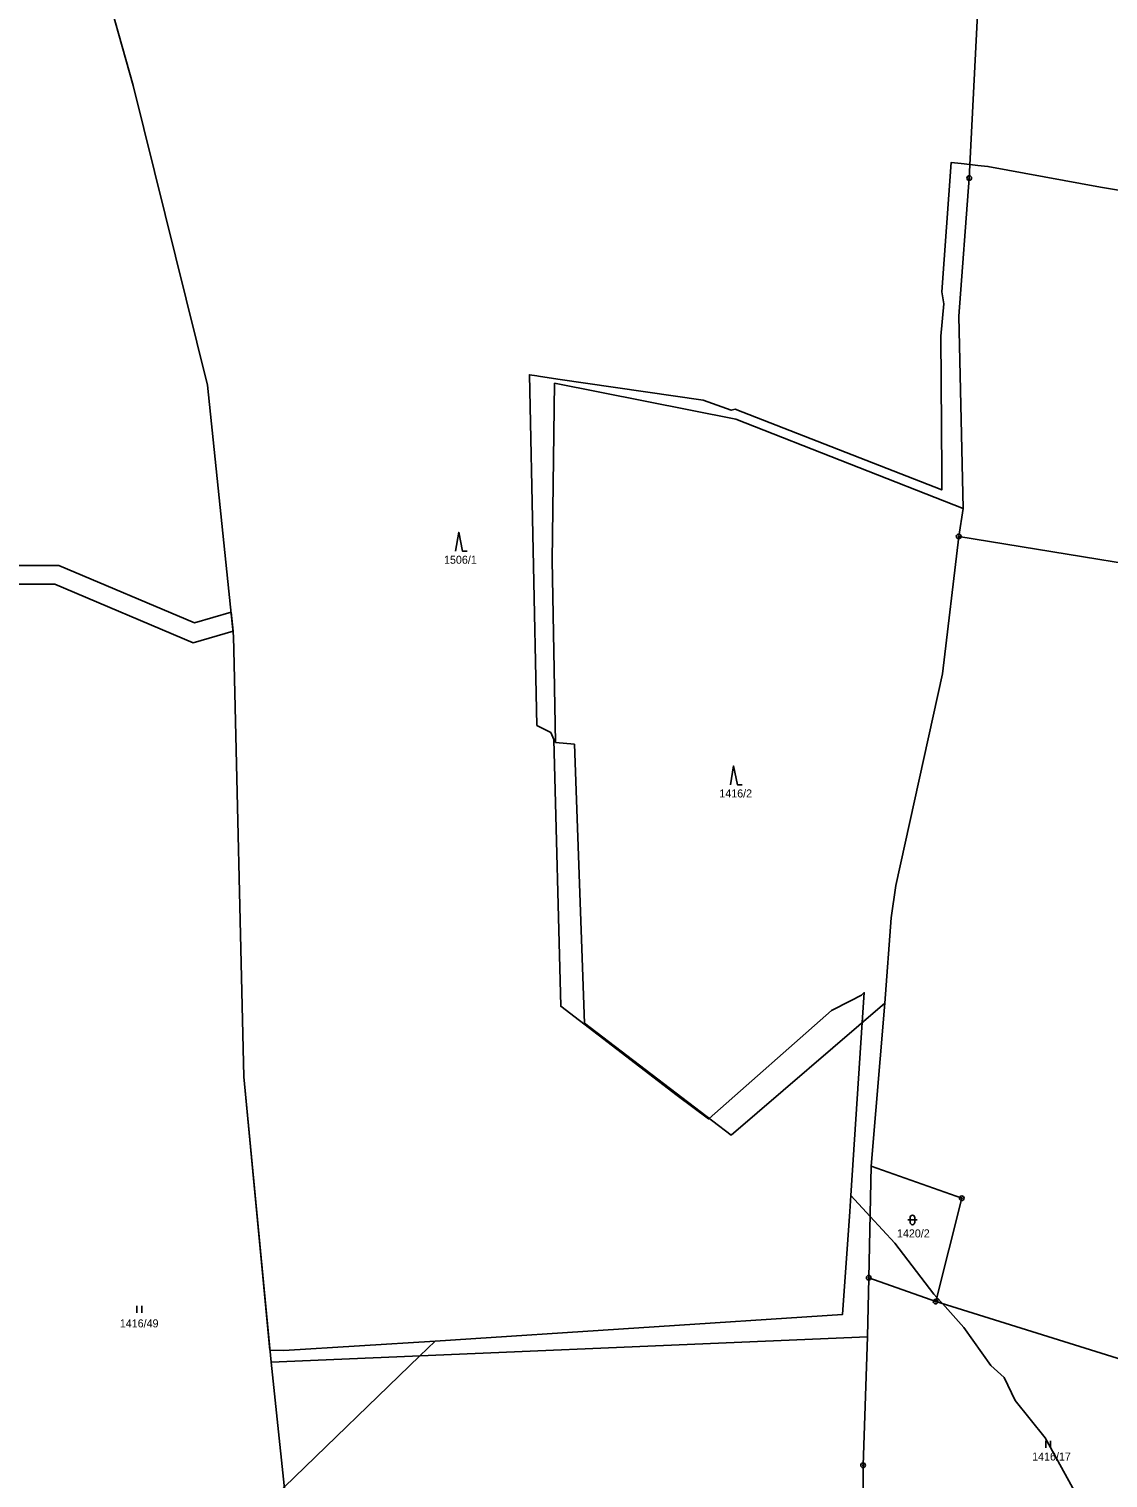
# Model space of a CAD drawing. Extents: x -439246 to -433691, y -1130252 to -1121148.
# Drawn here: x -437915.7 to -437686.4, y -1122654.9 to -1122347.2 of the extents above; entities that cross this region are included whole.
import ezdxf

# ---------------------------------------------------------------- set-up
doc = ezdxf.new("R2010")
doc.units = 0
for name, color, linetype in [('Vrstva 1', 7, 'Continuous'), ('Vrstva 18', 7, 'Continuous'), ('Vrstva 24', 7, 'Continuous'), ('Vrstva 25', 7, 'Continuous'), ('Vrstva 30', 7, 'Continuous'), ('Vrstva 52', 7, 'Continuous')]:
    doc.layers.add(name, color=color, linetype=linetype)

msp = doc.modelspace()

# ---------------------------------------------------------------- linework, layer by layer
at = {"layer": 'Vrstva 1'}
for points in [[(-437712.28, -1122307.84), (-437715.91, -1122378.85)], [(-437900.41, -1122334.75), (-437893.54, -1122359.23)], [(-437893.54, -1122359.23), (-437877.75, -1122422.84)], [(-437715.91, -1122378.85), (-437718.11, -1122408.21)], [(-437718.11, -1122408.21), (-437717.23, -1122449.01)], [(-437877.75, -1122422.84), (-437872.21, -1122476.12)], [(-437804.5, -1122460.02), (-437803.99, -1122422.41)], [(-437803.99, -1122422.41), (-437765.48, -1122430.07)], [(-437765.48, -1122430.07), (-437717.23, -1122449.01)], [(-437717.23, -1122449.01), (-437718.15, -1122454.95)], [(-437718.15, -1122454.95), (-437721.56, -1122484.17)], [(-437718.15, -1122454.95), (-437655.59, -1122465.17)], [(-437803.79, -1122498.72), (-437804.5, -1122460.02)], [(-437872.21, -1122476.12), (-437869.99, -1122569.7)], [(-437721.56, -1122484.17), (-437731.49, -1122529.11)], [(-437799.75, -1122499.09), (-437803.79, -1122498.72)], [(-437797.62, -1122558.3), (-437799.75, -1122499.09)], [(-437731.49, -1122529.11), (-437732.47, -1122535.93)], [(-437732.47, -1122535.93), (-437733.83, -1122554.05)], [(-437733.83, -1122554.05), (-437766.49, -1122582.12)], [(-437736.77, -1122588.7), (-437733.83, -1122554.05)], [(-437766.49, -1122582.12), (-437797.62, -1122558.3)], [(-437869.99, -1122569.7), (-437864.23, -1122630.34)], [(-437737.26, -1122612.4), (-437736.77, -1122588.7)], [(-437736.77, -1122588.7), (-437717.5, -1122595.5)], [(-437717.5, -1122595.5), (-437723.04, -1122617.45)], [(-437737.52, -1122624.95), (-437737.26, -1122612.4)], [(-437723.04, -1122617.45), (-437737.26, -1122612.4)], [(-437723.04, -1122617.45), (-437644.6, -1122641.94)], [(-437864.23, -1122630.34), (-437737.52, -1122624.95)], [(-437737.52, -1122624.95), (-437738.47, -1122652.22)], [(-437864.23, -1122630.34), (-437848.23, -1122782.13)], [(-437738.47, -1122652.22), (-437738.54, -1122683.8)]]:
    msp.add_lwpolyline(points, dxfattribs=at)
at = {"layer": 'Vrstva 24'}
for centre, radius in [((-437715.91, -1122378.85), 0.5), ((-437715.91, -1122378.85), 0.1), ((-437718.15, -1122454.95), 0.5), ((-437718.15, -1122454.95), 0.1), ((-437717.5, -1122595.5), 0.5), ((-437717.5, -1122595.5), 0.1), ((-437737.26, -1122612.4), 0.5), ((-437737.26, -1122612.4), 0.1), ((-437723.04, -1122617.45), 0.5), ((-437723.04, -1122617.45), 0.1), ((-437738.47, -1122652.22), 0.5), ((-437738.47, -1122652.22), 0.1)]:
    msp.add_circle(centre, radius, dxfattribs=at)
at = {"layer": 'Vrstva 25'}
for p, q in [((-437728.97, -1122600.12), (-437726.97, -1122600.12)), ((-437728.47, -1122600.62), (-437728.47, -1122599.62)), ((-437727.47, -1122599.62), (-437727.47, -1122600.62)), ((-437892.73, -1122619.86), (-437892.73, -1122618.36)), ((-437891.73, -1122619.86), (-437891.73, -1122618.36)), ((-437699.63, -1122648.5), (-437699.63, -1122647)), ((-437698.63, -1122648.5), (-437698.63, -1122647))]:
    msp.add_line(p, q, dxfattribs=at)
for points in [[(-437825.08, -1122458.06), (-437824.38, -1122454.06), (-437823.58, -1122458.06), (-437822.58, -1122458.06)], [(-437766.66, -1122507.69), (-437765.96, -1122503.69), (-437765.16, -1122507.69), (-437764.16, -1122507.69)]]:
    msp.add_lwpolyline(points, dxfattribs=at)
for centre, start, end in [((-437727.97, -1122599.62), 0, 180), ((-437727.97, -1122600.62), 180, 0)]:
    msp.add_arc(centre, 0.5, start, end, dxfattribs=at)
at = {"layer": 'Vrstva 30'}
msp.add_lwpolyline([(-437922.02, -1122461.1), (-437909.36, -1122461.11), (-437880.54, -1122473.3), (-437872.74, -1122471.01), (-437872.32, -1122475.06), (-437880.79, -1122477.54), (-437910.18, -1122465.11), (-437921.42, -1122465.1), (-437921.36, -1122463.81), (-437922.02, -1122461.1)], dxfattribs=at)
at = {"layer": 'Vrstva 52'}
for points in [[(-437829.35, -1122625.82), (-437861.51, -1122627.83), (-437864.47, -1122627.77), (-437869.99, -1122569.7), (-437872.21, -1122476.12), (-437877.75, -1122422.84), (-437893.54, -1122359.23), (-437900.41, -1122334.75)], [(-437659.71, -1122385.5), (-437688.01, -1122380.81), (-437711.93, -1122376.4), (-437714.08, -1122376.16), (-437715.76, -1122375.97), (-437717.64, -1122375.77), (-437719.73, -1122375.54), (-437721.73, -1122403.03), (-437721.3, -1122405.59), (-437721.94, -1122412.41), (-437721.73, -1122441.38), (-437721.74, -1122445.1), (-437765.63, -1122427.96), (-437766.48, -1122428.17), (-437772.44, -1122426.04), (-437803.32, -1122421.53), (-437807.39, -1122420.93), (-437807.74, -1122420.88), (-437809.35, -1122420.64), (-437807.81, -1122495.08), (-437804.83, -1122496.57), (-437804.19, -1122498.06), (-437802.7, -1122554.74), (-437777.98, -1122573.71), (-437771.27, -1122578.65), (-437771.16, -1122578.55), (-437745.17, -1122555.6), (-437741.1, -1122553.56), (-437738.78, -1122552.4), (-437738.21, -1122551.83), (-437738.63, -1122558.18), (-437741.05, -1122594.95)], [(-437741.05, -1122594.95), (-437741.29, -1122598.34), (-437742.82, -1122620.16), (-437829.35, -1122625.82)], [(-437667.3, -1122700.85), (-437671.44, -1122693.24), (-437685.41, -1122671.14), (-437690.83, -1122662.56), (-437699.78, -1122646.37), (-437706.17, -1122638.48), (-437708.52, -1122633.58), (-437711.29, -1122631.03), (-437717.04, -1122622.93), (-437721.62, -1122617.89), (-437722.82, -1122616.57), (-437723.43, -1122615.9), (-437731.75, -1122605.03), (-437736.99, -1122599.35), (-437741.05, -1122594.95)], [(-437829.35, -1122625.82), (-437832.64, -1122629), (-437861.43, -1122656.85), (-437865.13, -1122660.43), (-437879.66, -1122677.08), (-437884.1, -1122682.16), (-437894.75, -1122697.51), (-437897.92, -1122704.17), (-437900.7, -1122709.99), (-437900.96, -1122710.55), (-437903.27, -1122715.41), (-437903.51, -1122716.04), (-437903.74, -1122716.64), (-437907.11, -1122725.63), (-437908.39, -1122733.3), (-437910.67, -1122739.68), (-437912.65, -1122745.24), (-437912.96, -1122752.22), (-437913.06, -1122754.58), (-437914.34, -1122783.33)]]:
    msp.add_lwpolyline(points, dxfattribs=at)

# ---------------------------------------------------------------- texts
at = {"layer": 'Vrstva 18'}
for s, p in [('1506/1', (-437827.49, -1122460.76)), ('1416/2', (-437769, -1122510.39)), ('1420/2', (-437731.26, -1122603.82)), ('1416/49', (-437896.37, -1122622.93)), ('1416/17', (-437702.54, -1122651.2))]:
    msp.add_text(s, height=1.7, dxfattribs=at).set_placement(p)

doc.saveas('drawing.dxf')
